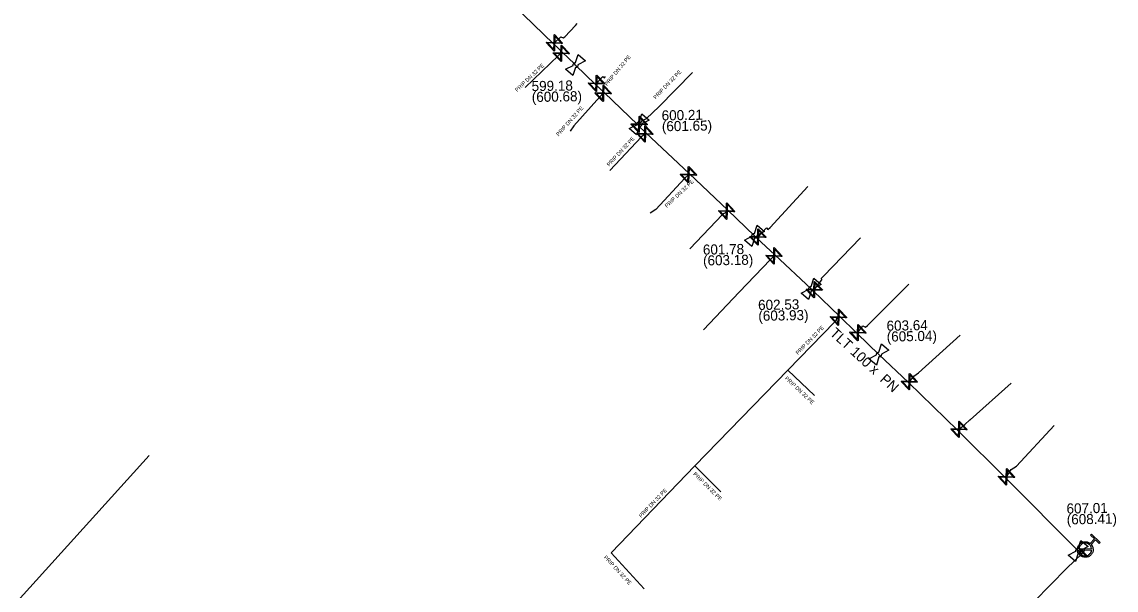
# Model space of a CAD drawing. Extents: x -643544 to -637295, y -1119190 to -1111715.
# Drawn here: x -640810.3 to -640669.2, y -1114795.4 to -1114722.1 of the extents above; entities that cross this region are included whole.
import ezdxf

# ---------------------------------------------------------------- set-up
doc = ezdxf.new("R2010")
doc.units = 0
for name, color, linetype in [('Default', 7, 'Continuous'), ('VP Hydrant', 7, 'Continuous'), ('VP Lomový bod', 7, 'Continuous'), ('VP Lomový bod - popis', 7, 'Continuous'), ('VP Popis přípojky', 7, 'Continuous'), ('VP Přípojka', 7, 'Continuous'), ('VP Řad', 7, 'Continuous'), ('VP Řad - popis', 7, 'Continuous'), ('VP Šoupě', 7, 'Continuous')]:
    doc.layers.add(name, color=color, linetype=linetype)

msp = doc.modelspace()

# ---------------------------------------------------------------- linework, layer by layer
at = {"layer": 'Default'}
for points in [[(-640739.2, -1114727.7), (-640739.21, -1114727.65), (-640739.2, -1114727.59), (-640739.18, -1114727.51), (-640739.13, -1114727.45), (-640739.08, -1114727.39), (-640739, -1114727.36), (-640738.95, -1114727.34), (-640738.89, -1114727.34)], [(-640738.58, -1114727.6), (-640738.58, -1114727.66), (-640738.59, -1114727.71), (-640738.6, -1114727.79), (-640738.66, -1114727.85), (-640738.71, -1114727.92), (-640738.79, -1114727.95), (-640738.84, -1114727.96), (-640738.89, -1114727.96)], [(-640731, -1114735.35), (-640731.01, -1114735.3), (-640731, -1114735.24), (-640730.98, -1114735.16), (-640730.93, -1114735.1), (-640730.87, -1114735.03), (-640730.8, -1114735.01), (-640730.74, -1114734.99), (-640730.69, -1114734.99)], [(-640730.38, -1114735.25), (-640730.37, -1114735.3), (-640730.38, -1114735.36), (-640730.4, -1114735.44), (-640730.45, -1114735.5), (-640730.51, -1114735.57), (-640730.59, -1114735.59), (-640730.64, -1114735.61), (-640730.69, -1114735.61)], [(-640716.14, -1114749.74), (-640716.15, -1114749.69), (-640716.14, -1114749.63), (-640716.12, -1114749.55), (-640716.07, -1114749.49), (-640716.01, -1114749.42), (-640715.94, -1114749.4), (-640715.88, -1114749.38), (-640715.83, -1114749.38)], [(-640715.52, -1114749.64), (-640715.51, -1114749.69), (-640715.52, -1114749.75), (-640715.54, -1114749.83), (-640715.59, -1114749.89), (-640715.65, -1114749.96), (-640715.73, -1114749.98), (-640715.78, -1114750), (-640715.83, -1114750)], [(-640708.81, -1114756.58), (-640708.82, -1114756.53), (-640708.81, -1114756.47), (-640708.79, -1114756.39), (-640708.74, -1114756.33), (-640708.68, -1114756.26), (-640708.61, -1114756.24), (-640708.55, -1114756.22), (-640708.5, -1114756.22)], [(-640708.19, -1114756.48), (-640708.18, -1114756.53), (-640708.19, -1114756.59), (-640708.21, -1114756.67), (-640708.26, -1114756.73), (-640708.32, -1114756.8), (-640708.4, -1114756.82), (-640708.45, -1114756.84), (-640708.5, -1114756.84)], [(-640700.07, -1114765.05), (-640700.08, -1114765), (-640700.07, -1114764.94), (-640700.05, -1114764.86), (-640700, -1114764.8), (-640699.94, -1114764.73), (-640699.87, -1114764.71), (-640699.81, -1114764.69), (-640699.76, -1114764.69)], [(-640699.45, -1114764.95), (-640699.44, -1114765), (-640699.45, -1114765.06), (-640699.47, -1114765.14), (-640699.52, -1114765.2), (-640699.58, -1114765.27), (-640699.66, -1114765.29), (-640699.71, -1114765.31), (-640699.76, -1114765.31)], [(-640672.4, -1114789.5), (-640672.16, -1114789.77), (-640672.15, -1114790.13), (-640672.14, -1114790.54), (-640672.42, -1114790.85), (-640672.71, -1114791.15), (-640673.12, -1114791.16), (-640673.53, -1114791.17), (-640673.84, -1114790.89), (-640674.14, -1114790.6), (-640674.15, -1114790.19), (-640674.16, -1114789.78), (-640673.88, -1114789.48), (-640673.59, -1114789.17), (-640673.18, -1114789.16), (-640672.81, -1114789.15), (-640672.53, -1114789.37)], [(-640672.34, -1114790.04), (-640672.38, -1114789.77), (-640672.59, -1114789.57), (-640672.84, -1114789.33), (-640673.17, -1114789.34), (-640673.51, -1114789.35), (-640673.74, -1114789.6), (-640673.94, -1114789.81), (-640673.96, -1114790.09)], [(-640674.37, -1114790.39), (-640674.38, -1114790.34), (-640674.37, -1114790.28), (-640674.35, -1114790.2), (-640674.3, -1114790.14), (-640674.24, -1114790.07), (-640674.17, -1114790.05), (-640674.11, -1114790.03), (-640674.06, -1114790.03)], [(-640673.75, -1114790.29), (-640673.74, -1114790.34), (-640673.75, -1114790.4), (-640673.77, -1114790.48), (-640673.82, -1114790.54), (-640673.88, -1114790.61), (-640673.96, -1114790.63), (-640674.01, -1114790.65), (-640674.06, -1114790.65)], [(-640673.96, -1114790.28), (-640673.92, -1114790.55), (-640673.71, -1114790.75), (-640673.46, -1114790.98), (-640673.13, -1114790.97), (-640672.79, -1114790.96), (-640672.56, -1114790.71), (-640672.36, -1114790.5), (-640672.34, -1114790.23)]]:
    msp.add_open_spline(points, degree=3, dxfattribs=at)
at = {"layer": 'VP Hydrant'}
for points in [[(-640672.53, -1114789.37), (-640671.97, -1114788.77), (-640672.47, -1114788.3), (-640672.35, -1114788.17), (-640671.21, -1114789.24), (-640671.34, -1114789.37), (-640671.84, -1114788.9), (-640672.4, -1114789.5)], [(-640673.96, -1114790.09), (-640672.34, -1114790.04)], [(-640672.34, -1114790.23), (-640673.96, -1114790.28)]]:
    msp.add_lwpolyline(points, dxfattribs=at)
at = {"layer": 'VP Lomový bod'}
for points in [[(-640738.89, -1114727.34), (-640738.56, -1114726.29), (-640737.61, -1114727.11), (-640738.58, -1114727.6)], [(-640739.23, -1114729.01), (-640740.18, -1114728.2), (-640739.2, -1114727.7)], [(-640738.89, -1114727.96), (-640739.23, -1114729.01)], [(-640730.69, -1114734.99), (-640730.35, -1114733.94), (-640729.4, -1114734.75), (-640730.38, -1114735.25)], [(-640731.03, -1114736.66), (-640731.98, -1114735.85), (-640731, -1114735.35)], [(-640730.69, -1114735.61), (-640731.03, -1114736.66)], [(-640715.83, -1114749.38), (-640715.49, -1114748.33), (-640714.54, -1114749.14), (-640715.52, -1114749.64)], [(-640716.17, -1114751.05), (-640717.12, -1114750.24), (-640716.14, -1114749.74)], [(-640715.83, -1114750), (-640716.17, -1114751.05)], [(-640708.5, -1114756.22), (-640708.16, -1114755.17), (-640707.21, -1114755.98), (-640708.19, -1114756.48)], [(-640708.84, -1114757.89), (-640709.79, -1114757.08), (-640708.81, -1114756.58)], [(-640708.5, -1114756.84), (-640708.84, -1114757.89)], [(-640699.76, -1114764.69), (-640699.42, -1114763.64), (-640698.47, -1114764.45), (-640699.45, -1114764.95)], [(-640700.1, -1114766.36), (-640701.05, -1114765.55), (-640700.07, -1114765.05)], [(-640699.76, -1114765.31), (-640700.1, -1114766.36)], [(-640674.06, -1114790.03), (-640673.72, -1114788.98), (-640672.77, -1114789.79), (-640673.75, -1114790.29)], [(-640674.4, -1114791.7), (-640675.35, -1114790.89), (-640674.37, -1114790.39)], [(-640674.06, -1114790.65), (-640674.4, -1114791.7)]]:
    msp.add_lwpolyline(points, dxfattribs=at)
at = {"layer": 'VP Přípojka'}
for points in [[(-640740.27, -1114724), (-640738.91, -1114722.55), (-640738.69, -1114722.27)], [(-640741.74, -1114724.9), (-640741.63, -1114724.78), (-640740.78, -1114724), (-640740.51, -1114724.13), (-640740.27, -1114724)], [(-640741.08, -1114726.42), (-640745.38, -1114730.53)], [(-640740.62, -1114725.97), (-640740.74, -1114726.13), (-640740.97, -1114726.34), (-640741.06, -1114726.33), (-640741.08, -1114726.42)], [(-640729.75, -1114734.53), (-640728.15, -1114733.04), (-640723.81, -1114728.59)], [(-640736.31, -1114730.14), (-640736.2, -1114730.02), (-640735.38, -1114729.13), (-640735.17, -1114729.29), (-640735.03, -1114729.12)], [(-640735.22, -1114731.18), (-640735.33, -1114731.29), (-640735.75, -1114731.73)], [(-640735.75, -1114731.73), (-640739.1, -1114735.51), (-640739.58, -1114736.2)], [(-640730.81, -1114735.43), (-640730.69, -1114735.3), (-640730.27, -1114734.82), (-640729.75, -1114734.53)], [(-640730.39, -1114736.91), (-640734.46, -1114741.24)], [(-640729.81, -1114736.38), (-640729.93, -1114736.53), (-640730.39, -1114736.91)], [(-640724.81, -1114742.26), (-640728.54, -1114746.27), (-640729.25, -1114746.75)], [(-640724.23, -1114741.66), (-640724.33, -1114741.8), (-640724.81, -1114742.26)], [(-640713.81, -1114748.6), (-640708.94, -1114743.3)], [(-640719.96, -1114746.95), (-640724.17, -1114751.35)], [(-640719.26, -1114746.38), (-640719.4, -1114746.5), (-640719.65, -1114746.75), (-640719.72, -1114746.8), (-640719.96, -1114746.95)], [(-640715.5, -1114750), (-640715.35, -1114749.83), (-640714.26, -1114748.66), (-640714.08, -1114748.86), (-640713.81, -1114748.6)], [(-640706.93, -1114754.89), (-640702.16, -1114749.93)], [(-640713.77, -1114752.76), (-640717.81, -1114756.95), (-640722.41, -1114761.83)], [(-640713.2, -1114752.13), (-640713.29, -1114752.27), (-640713.58, -1114752.56), (-640713.64, -1114752.6), (-640713.77, -1114752.76)], [(-640708.24, -1114756.78), (-640708.11, -1114756.64), (-640707.13, -1114755.38), (-640707.17, -1114755.16), (-640706.93, -1114754.89)], [(-640701.22, -1114761.25), (-640695.91, -1114755.94)], [(-640705.47, -1114760.78), (-640711.53, -1114767.02), (-640723.52, -1114779.37), (-640734.32, -1114790.58)], [(-640704.86, -1114760.07), (-640704.98, -1114760.19), (-640705.28, -1114760.43), (-640705.28, -1114760.57), (-640705.47, -1114760.78)], [(-640702.58, -1114762.28), (-640702.48, -1114762.17), (-640701.84, -1114761.28), (-640701.5, -1114761.49), (-640701.22, -1114761.25)], [(-640694.65, -1114767.35), (-640689.3, -1114762.49)], [(-640711.53, -1114767.02), (-640708.06, -1114770.29)], [(-640695.97, -1114768.6), (-640695.83, -1114768.51), (-640695.27, -1114767.78), (-640694.65, -1114767.35)], [(-640688, -1114773.43), (-640682.7, -1114768.68)], [(-640689.57, -1114774.79), (-640689.43, -1114774.65), (-640688.68, -1114774.05), (-640688.02, -1114773.45), (-640688, -1114773.43)], [(-640682, -1114779.41), (-640677.16, -1114774.18)], [(-640812.19, -1114798.51), (-640812.12, -1114798.21), (-640793.89, -1114778.05)], [(-640723.52, -1114779.37), (-640720.15, -1114782.71)], [(-640683.35, -1114781.01), (-640683.31, -1114780.79), (-640682.69, -1114779.85), (-640682, -1114779.41)], [(-640734.32, -1114790.58), (-640730.03, -1114795.23)], [(-640673.6, -1114790.7), (-640673.44, -1114790.53), (-640673.34, -1114790.4), (-640673.15, -1114790.16)]]:
    msp.add_lwpolyline(points, dxfattribs=at)
at = {"layer": 'VP Řad'}
msp.add_lwpolyline([(-640679.76, -1114796.87), (-640675.53, -1114792.57), (-640673.6, -1114790.7), (-640674.06, -1114790.34), (-640683.35, -1114781.01), (-640689.57, -1114774.79), (-640695.97, -1114768.6), (-640699.76, -1114765), (-640702.58, -1114762.28), (-640702.65, -1114762.21), (-640704.86, -1114760.07), (-640708.24, -1114756.78), (-640708.5, -1114756.53), (-640713.2, -1114752.13), (-640715.5, -1114750), (-640715.83, -1114749.69), (-640719.26, -1114746.38), (-640724.23, -1114741.66), (-640729.81, -1114736.38), (-640730.81, -1114735.43), (-640730.86, -1114735.38), (-640735.22, -1114731.18), (-640736.31, -1114730.14), (-640738.89, -1114727.65), (-640739.05, -1114727.51), (-640740.62, -1114725.97), (-640741.18, -1114725.44), (-640741.74, -1114724.9), (-640744.33, -1114722.4), (-640746.93, -1114719.89)], dxfattribs=at)
at = {"layer": 'VP Šoupě'}
for points in [[(-640741.6, -1114723.72), (-640740.57, -1114724.81), (-640740.62, -1114724.86), (-640740.75, -1114724.85), (-640741.59, -1114724.82), (-640741.61, -1114725.8), (-640741.66, -1114725.84), (-640742.69, -1114724.75), (-640742.64, -1114724.7), (-640741.67, -1114724.73), (-640741.65, -1114723.89), (-640741.65, -1114723.76), (-640741.6, -1114723.72)], [(-640741.56, -1114723.9), (-640741.58, -1114724.74), (-640740.75, -1114724.76), (-640741.56, -1114723.9)], [(-640741.7, -1114725.66), (-640741.67, -1114724.82), (-640742.51, -1114724.8), (-640741.7, -1114725.66)], [(-640740.71, -1114725.07), (-640739.68, -1114726.16), (-640739.73, -1114726.21), (-640739.86, -1114726.2), (-640740.7, -1114726.17), (-640740.72, -1114727.15), (-640740.77, -1114727.19), (-640741.8, -1114726.1), (-640741.75, -1114726.05), (-640740.78, -1114726.08), (-640740.76, -1114725.24), (-640740.76, -1114725.11), (-640740.71, -1114725.07)], [(-640740.67, -1114725.25), (-640740.69, -1114726.09), (-640739.86, -1114726.11), (-640740.67, -1114725.25)], [(-640740.81, -1114727.01), (-640740.78, -1114726.17), (-640741.62, -1114726.15), (-640740.81, -1114727.01)], [(-640736.17, -1114728.96), (-640735.14, -1114730.05), (-640735.19, -1114730.1), (-640735.32, -1114730.09), (-640736.16, -1114730.06), (-640736.18, -1114731.04), (-640736.23, -1114731.08), (-640737.26, -1114729.99), (-640737.21, -1114729.94), (-640736.24, -1114729.97), (-640736.22, -1114729.13), (-640736.22, -1114729), (-640736.17, -1114728.96)], [(-640736.27, -1114730.9), (-640736.24, -1114730.06), (-640737.08, -1114730.04), (-640736.27, -1114730.9)], [(-640736.13, -1114729.14), (-640736.15, -1114729.98), (-640735.32, -1114730), (-640736.13, -1114729.14)], [(-640735.3, -1114730.23), (-640734.27, -1114731.32), (-640734.32, -1114731.37), (-640734.45, -1114731.36), (-640735.29, -1114731.33), (-640735.31, -1114732.31), (-640735.36, -1114732.35), (-640736.39, -1114731.26), (-640736.34, -1114731.21), (-640735.37, -1114731.24), (-640735.35, -1114730.4), (-640735.35, -1114730.27), (-640735.3, -1114730.23)], [(-640735.4, -1114732.17), (-640735.37, -1114731.33), (-640736.21, -1114731.31), (-640735.4, -1114732.17)], [(-640735.26, -1114730.41), (-640735.28, -1114731.25), (-640734.45, -1114731.27), (-640735.26, -1114730.41)], [(-640730.66, -1114734.24), (-640729.63, -1114735.33), (-640729.68, -1114735.38), (-640729.81, -1114735.37), (-640730.65, -1114735.34), (-640730.67, -1114736.32), (-640730.72, -1114736.36), (-640731.75, -1114735.27), (-640731.7, -1114735.22), (-640730.73, -1114735.25), (-640730.71, -1114734.41), (-640730.71, -1114734.28), (-640730.66, -1114734.24)], [(-640730.62, -1114734.42), (-640730.64, -1114735.26), (-640729.81, -1114735.28), (-640730.62, -1114734.42)], [(-640730.76, -1114736.18), (-640730.73, -1114735.34), (-640731.57, -1114735.32), (-640730.76, -1114736.18)], [(-640729.9, -1114735.47), (-640728.87, -1114736.56), (-640728.92, -1114736.61), (-640729.05, -1114736.6), (-640729.89, -1114736.57), (-640729.91, -1114737.55), (-640729.96, -1114737.59), (-640730.99, -1114736.5), (-640730.94, -1114736.45), (-640729.97, -1114736.48), (-640729.95, -1114735.64), (-640729.95, -1114735.51), (-640729.9, -1114735.47)], [(-640729.86, -1114735.65), (-640729.88, -1114736.49), (-640729.05, -1114736.51), (-640729.86, -1114735.65)], [(-640730, -1114737.41), (-640729.97, -1114736.57), (-640730.81, -1114736.55), (-640730, -1114737.41)], [(-640724.3, -1114740.74), (-640723.27, -1114741.83), (-640723.32, -1114741.88), (-640723.45, -1114741.87), (-640724.29, -1114741.84), (-640724.31, -1114742.82), (-640724.36, -1114742.86), (-640725.39, -1114741.77), (-640725.34, -1114741.72), (-640724.37, -1114741.75), (-640724.35, -1114740.91), (-640724.35, -1114740.78), (-640724.3, -1114740.74)], [(-640724.26, -1114740.92), (-640724.28, -1114741.76), (-640723.45, -1114741.78), (-640724.26, -1114740.92)], [(-640724.4, -1114742.68), (-640724.37, -1114741.84), (-640725.21, -1114741.82), (-640724.4, -1114742.68)], [(-640719.37, -1114745.44), (-640718.34, -1114746.53), (-640718.39, -1114746.58), (-640718.52, -1114746.57), (-640719.36, -1114746.54), (-640719.38, -1114747.52), (-640719.43, -1114747.56), (-640720.46, -1114746.47), (-640720.41, -1114746.42), (-640719.44, -1114746.45), (-640719.42, -1114745.61), (-640719.42, -1114745.48), (-640719.37, -1114745.44)], [(-640719.33, -1114745.62), (-640719.35, -1114746.46), (-640718.52, -1114746.48), (-640719.33, -1114745.62)], [(-640719.47, -1114747.38), (-640719.44, -1114746.54), (-640720.28, -1114746.52), (-640719.47, -1114747.38)], [(-640715.32, -1114748.77), (-640714.29, -1114749.86), (-640714.34, -1114749.91), (-640714.47, -1114749.9), (-640715.31, -1114749.87), (-640715.33, -1114750.85), (-640715.38, -1114750.89), (-640716.41, -1114749.8), (-640716.36, -1114749.75), (-640715.39, -1114749.78), (-640715.37, -1114748.94), (-640715.37, -1114748.81), (-640715.32, -1114748.77)], [(-640715.42, -1114750.71), (-640715.39, -1114749.87), (-640716.23, -1114749.85), (-640715.42, -1114750.71)], [(-640715.28, -1114748.95), (-640715.3, -1114749.79), (-640714.47, -1114749.81), (-640715.28, -1114748.95)], [(-640713.26, -1114751.21), (-640712.23, -1114752.3), (-640712.28, -1114752.35), (-640712.41, -1114752.34), (-640713.25, -1114752.31), (-640713.27, -1114753.29), (-640713.32, -1114753.33), (-640714.35, -1114752.24), (-640714.3, -1114752.19), (-640713.33, -1114752.22), (-640713.31, -1114751.38), (-640713.31, -1114751.25), (-640713.26, -1114751.21)], [(-640713.36, -1114753.15), (-640713.33, -1114752.31), (-640714.17, -1114752.29), (-640713.36, -1114753.15)], [(-640713.22, -1114751.39), (-640713.24, -1114752.23), (-640712.41, -1114752.25), (-640713.22, -1114751.39)], [(-640708.08, -1114755.58), (-640707.05, -1114756.67), (-640707.1, -1114756.72), (-640707.23, -1114756.71), (-640708.07, -1114756.68), (-640708.09, -1114757.66), (-640708.14, -1114757.7), (-640709.17, -1114756.61), (-640709.12, -1114756.56), (-640708.15, -1114756.59), (-640708.13, -1114755.75), (-640708.13, -1114755.62), (-640708.08, -1114755.58)], [(-640708.18, -1114757.52), (-640708.15, -1114756.68), (-640708.99, -1114756.66), (-640708.18, -1114757.52)], [(-640708.04, -1114755.76), (-640708.06, -1114756.6), (-640707.23, -1114756.62), (-640708.04, -1114755.76)], [(-640704.95, -1114759.13), (-640703.92, -1114760.22), (-640703.97, -1114760.27), (-640704.1, -1114760.26), (-640704.94, -1114760.23), (-640704.96, -1114761.21), (-640705.01, -1114761.25), (-640706.04, -1114760.16), (-640705.99, -1114760.11), (-640705.02, -1114760.14), (-640705, -1114759.3), (-640705, -1114759.17), (-640704.95, -1114759.13)], [(-640704.91, -1114759.31), (-640704.93, -1114760.15), (-640704.1, -1114760.17), (-640704.91, -1114759.31)], [(-640705.05, -1114761.07), (-640705.02, -1114760.23), (-640705.86, -1114760.21), (-640705.05, -1114761.07)], [(-640702.45, -1114761.11), (-640701.42, -1114762.2), (-640701.47, -1114762.25), (-640701.6, -1114762.24), (-640702.44, -1114762.21), (-640702.46, -1114763.19), (-640702.51, -1114763.23), (-640703.54, -1114762.14), (-640703.49, -1114762.09), (-640702.52, -1114762.12), (-640702.5, -1114761.28), (-640702.5, -1114761.15), (-640702.45, -1114761.11)], [(-640702.55, -1114763.05), (-640702.52, -1114762.21), (-640703.36, -1114762.19), (-640702.55, -1114763.05)], [(-640702.41, -1114761.29), (-640702.43, -1114762.13), (-640701.6, -1114762.15), (-640702.41, -1114761.29)], [(-640695.8, -1114767.45), (-640694.77, -1114768.54), (-640694.82, -1114768.59), (-640694.95, -1114768.58), (-640695.79, -1114768.55), (-640695.81, -1114769.53), (-640695.86, -1114769.57), (-640696.89, -1114768.48), (-640696.84, -1114768.43), (-640695.87, -1114768.46), (-640695.85, -1114767.62), (-640695.85, -1114767.49), (-640695.8, -1114767.45)], [(-640695.76, -1114767.63), (-640695.78, -1114768.47), (-640694.95, -1114768.49), (-640695.76, -1114767.63)], [(-640695.9, -1114769.39), (-640695.87, -1114768.55), (-640696.71, -1114768.53), (-640695.9, -1114769.39)], [(-640689.4, -1114773.59), (-640688.37, -1114774.68), (-640688.42, -1114774.73), (-640688.55, -1114774.72), (-640689.39, -1114774.69), (-640689.41, -1114775.67), (-640689.46, -1114775.71), (-640690.49, -1114774.62), (-640690.44, -1114774.57), (-640689.47, -1114774.6), (-640689.45, -1114773.76), (-640689.45, -1114773.63), (-640689.4, -1114773.59)], [(-640689.36, -1114773.77), (-640689.38, -1114774.61), (-640688.55, -1114774.63), (-640689.36, -1114773.77)], [(-640689.5, -1114775.53), (-640689.47, -1114774.69), (-640690.31, -1114774.67), (-640689.5, -1114775.53)], [(-640683.28, -1114779.73), (-640682.25, -1114780.82), (-640682.3, -1114780.87), (-640682.43, -1114780.86), (-640683.27, -1114780.83), (-640683.29, -1114781.81), (-640683.34, -1114781.85), (-640684.37, -1114780.76), (-640684.32, -1114780.71), (-640683.35, -1114780.74), (-640683.33, -1114779.9), (-640683.33, -1114779.77), (-640683.28, -1114779.73)], [(-640683.38, -1114781.67), (-640683.35, -1114780.83), (-640684.19, -1114780.81), (-640683.38, -1114781.67)], [(-640683.24, -1114779.91), (-640683.26, -1114780.75), (-640682.43, -1114780.77), (-640683.24, -1114779.91)], [(-640673.93, -1114789.96), (-640672.88, -1114791.03), (-640672.95, -1114791.1), (-640674, -1114790.03), (-640673.93, -1114789.96)]]:
    msp.add_lwpolyline(points, dxfattribs=at)

# ---------------------------------------------------------------- texts
at = {"layer": 'VP Lomový bod - popis'}
for s, p in [('599.18', (-640744.55, -1114731.02)), ('(600.68)', (-640744.53, -1114732.42)), ('600.21', (-640727.78, -1114734.8)), ('(601.65)', (-640727.75, -1114736.2)), ('601.78', (-640722.46, -1114752.12)), ('(603.18)', (-640722.44, -1114753.52)), ('602.53', (-640715.34, -1114759.26)), ('(603.93)', (-640715.31, -1114760.66)), ('603.64', (-640698.77, -1114761.94)), ('(605.04)', (-640698.75, -1114763.34)), ('607.01', (-640675.56, -1114785.53)), ('(608.41)', (-640675.53, -1114786.93))]:
    msp.add_text(s, height=1.3, rotation=1, dxfattribs=at).set_placement(p)
at = {"layer": 'VP Popis přípojky'}
for rotation, p in [(50.5275, (-640734.83, -1114730.38)), (43.9087, (-640746.41, -1114731.14)), (46.2734, (-640728.56, -1114732.1)), (48.4699, (-640741.08, -1114736.88)), (47.3248, (-640734.55, -1114740.77)), (43.7811, (-640727.1, -1114746.1)), (45.7804, (-640710.21, -1114765.08)), (316.6469, (-640711.94, -1114768.13)), (315.2853, (-640723.76, -1114780.48)), (46.0695, (-640730.43, -1114786.1)), (312.7381, (-640735.29, -1114791.21))]:
    msp.add_text('PRIP DN 32 PE', height=0.5, rotation=rotation, dxfattribs=at).set_placement(p)
at = {"layer": 'VP Řad - popis'}
msp.add_text('TLT 100 x  PN ', height=1.3, rotation=317.268, dxfattribs=at).set_placement((-640706.18, -1114762.38))

doc.saveas('drawing.dxf')
